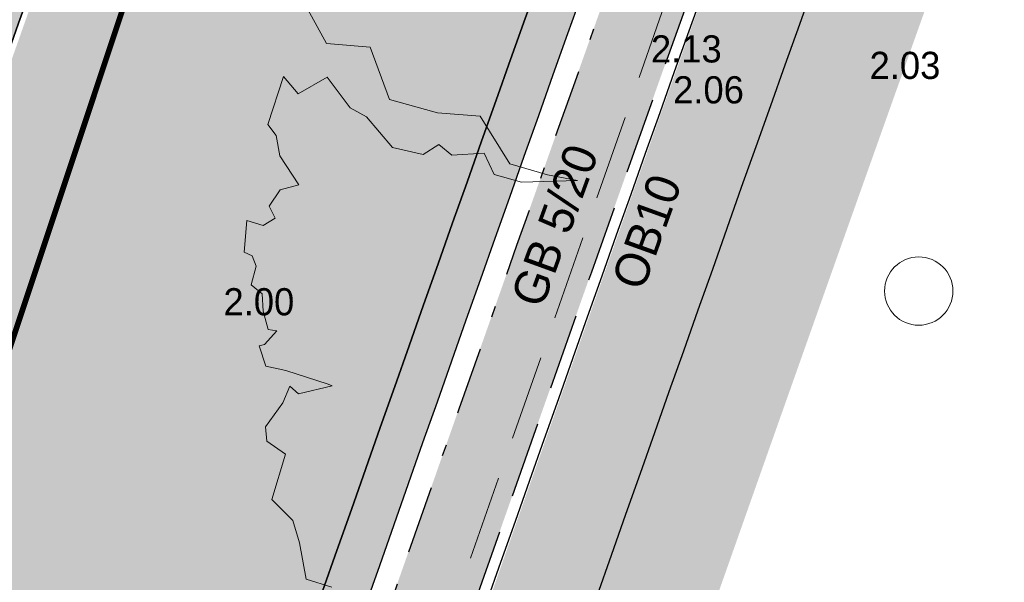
# Model space of a CAD drawing. Header units: metres. Extents: x 134157 to 138734, y 451157 to 455772.
# Tile 563 of 656: x 136574 to 136583, y 453833 to 453838. Entities that reach past the tile are written whole.
import ezdxf

# ---------------------------------------------------------------- set-up
doc = ezdxf.new("R2010")
doc.units = ezdxf.units.M
for name, pattern in [('DASHDOT__G2', [1.2, 0.6, -0.3, 0, -0.3]), ('HIDDEN__G5', [1.125, 0.75, -0.375]), ('TR18X20__G2', [2.5999999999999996, 1, -0.4, 0, -0.4, 0, -0.4, 0, -0.4])]:
    doc.linetypes.add(name, pattern=pattern)
doc.layers.add('-DR-alg-hulplijnen kantverharding asflast nieuwe fietsstraat', color=7, linetype='Continuous', true_color=0xff9429, plot=False)
for name, color, linetype, lineweight in [('-DR-bs-boom', 253, 'Continuous', 13), ('-DR-nw-rio-HWA 125', 170, 'HIDDEN__G5', 13), ('-DR-nw-vh-arc-tegels 300x300x45', 253, 'Continuous', 9)]:
    doc.layers.add(name, color=color, linetype=linetype, lineweight=lineweight)
for name, color, linetype in [('-DR-bs-rio-DWA Jutfaseweg', 253, 'Continuous'), ('-DR-bs-txt-hoogtemaat', 253, 'Continuous'), ('-DR-nw-vh-band 10x20 ob', 2, 'HIDDEN__G5'), ('-DR-nw-vh-band 18-20x25', 2, 'TR18X20__G2'), ('-DR-nw-vh-band 5-20x25', 2, 'DASHDOT__G2'), ('-DR-nw-vh-kantverharding', 3, 'Continuous'), ('-DR-nw-vh-txt-kantopsluitingen', 2, 'Continuous')]:
    doc.layers.add(name, color=color, linetype=linetype)
doc.layers.add('-DR-nw-gr-arc-gras', color=7, linetype='Continuous', true_color=0xb5d5a4)
doc.layers.add('-DR-nw-vh-arc-asfalt fietsstraat rood', color=7, linetype='Continuous', lineweight=9, true_color=0xdfbfc7)
doc.layers.add('-DR-nw-vh-arc-sbs kf bruinrood rabat halfsteens', color=7, linetype='Continuous', lineweight=9, true_color=0xb88485)
doc.layers.add('-DR-nw-vh-arc-halfverharding stabilizer', color=7, linetype='Continuous', lineweight=9, true_color=0xe2e1c1, transparency=0.1)
doc.layers.add('-DR-nw-vh-kantverharding halfverharding stabilizer', color=7, linetype='Continuous', true_color=0xe2e1c1, transparency=0.1)
doc.styles.add('Drong', font='txt', dxfattribs={"height": 1.8})
pattern_1 = [(228.0127875, (0.54864, 0.7619999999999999), (-6.096000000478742, -6.857999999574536), [0.102516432, -10.1491450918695]), (184.969741, (0.4800599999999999, 0.6858), (9.143999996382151, 0.7620000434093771), [0.175921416, -17.41621466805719]), (132.5104471, (0.3048, 0.6705599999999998), (7.620000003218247, -8.381999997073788), [0.124044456, -12.28041683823]), (267.273689, (0.00762, 0.4800599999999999), (0.7620000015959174, 15.23999999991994), [0.160201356, -15.8599312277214]), (292.83365418, (0, 0.32004), (-3.810000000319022, 9.143999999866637), [0.15709011, -15.5519423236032]), (357.2736889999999, (0.06096, 0.17526), (-15.23999999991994, 0.7620000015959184), [0.160201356, -15.8599312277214]), (37.69424047, (0.22098, 0.16764), (-9.905999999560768, -7.620000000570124), [0.211858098, -20.9739345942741]), (72.25532837, (0.38862, 0.29718), (5.334000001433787, 16.76399999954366), [0.200015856, -19.8015769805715]), (121.42956562, (0.4495799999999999, 0.48768), (-6.096000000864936, 9.905999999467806), [0.1607439, -15.9136637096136]), (175.2363583, (0.36576, 0.6248400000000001), (8.381999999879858, -0.7620000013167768), [0.183513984, -8.992181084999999]), (222.3974378, (0.18288, 0.64008), (-9.143999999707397, -8.382000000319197), [0.237323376, -23.4950317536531]), (138.81407483, (0.7619999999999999, 0.47244), (-5.333999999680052, 4.572000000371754), [0.08100136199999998, -8.0191697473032]), (171.4692344, (0.70104, 0.52578), (9.906000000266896, -1.523999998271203), [0.154104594, -15.256391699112]), (225, (0.54864, 0.54864), (-1.06581410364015e-16, -0.7620000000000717), [0.107762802, -0.9698679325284]), (203.19859051, (0.4953, 0.64008), (3.810000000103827, 1.5239999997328), [0.05803239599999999, -5.745186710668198]), (291.80140949, (0.44196, 0.61722), (-0.7620000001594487, 2.285999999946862), [0.082069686, -4.021425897]), (30.96375653, (0.47244, 0.5410200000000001), (2.286000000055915, 1.523999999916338), [0.133295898, -4.309889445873]), (161.56505118, (0.5867399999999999, 0.6096), (1.524000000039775, -0.761999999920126), [0.096386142, -2.3132694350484]), (16.389540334, (0, 0.61722), (7.620000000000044, 2.286000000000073), [0.1350264, -13.3676480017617]), (70.34617594, (0.12954, 0.65532), (-3.048000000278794, -8.381999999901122), [0.113279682, -11.21466470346]), (293.19859051, (0.5867399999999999, 0.7619999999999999), (-1.523999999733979, 3.810000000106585), [0.11606403, -5.687155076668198]), (343.6104596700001, (0.6324599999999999, 0.65532), (-7.620000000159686, 2.285999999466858), [0.1350264, -13.367648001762]), (339.44395478, (0, 0.14478), (-3.809999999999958, 1.524000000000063), [0.1302105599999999, -6.3803202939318]), (294.7751406, (0.12192, 0.09906), (-3.810000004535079, 8.381999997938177), [0.109101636, -10.801078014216]), (66.80140949, (0.59436, 0), (1.523999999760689, 3.810000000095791), [0.11606403, -5.687155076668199]), (17.35402464, (0.64008, 0.10668), (-9.905999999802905, -3.048000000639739), [0.127734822, -12.64571279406]), (69.44395478, (0.22098, 0), (-1.524000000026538, -3.809999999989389), [0.06510527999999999, -6.445425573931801]), (101.309932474, (0.54864, 0), (-0.7620000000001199, 3.048000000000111), [0.03885437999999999, -3.8465984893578]), (165.963756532, (0.5410200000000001, 0.0381), (2.285999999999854, -0.7619999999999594), [0.15709011, -2.9847163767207]), (186.00900596, (0.38862, 0.0762), (7.61999999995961, 0.762000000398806), [0.1455801, -14.4124094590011]), (303.69006753, (0.47244, 0.47244), (-0.7620000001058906, 1.523999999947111), [0.109897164, -2.637532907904]), (353.15722659, (0.5334, 0.3809999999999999), (12.9540000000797, -1.523999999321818), [0.191867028, -18.9948027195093]), (60.9453959, (0.7239, 0.35814), (-3.048000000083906, -5.333999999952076), [0.078452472, -7.766817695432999]), (90, (0.7619999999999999, 0.42672), (-0.7619999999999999, 0.7619999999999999), [0.04572, -0.7162799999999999]), (120.25643716, (0.37338, 0.09906), (3.047999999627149, -5.334000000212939), [0.105860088, -10.48018223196]), (48.01278749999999, (0.32004, 0.1905), (6.096000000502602, 6.857999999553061), [0.205032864, -10.0466286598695]), (0, (0.4572, 0.3429), (0.7619999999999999, 0.7619999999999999), [0.19812, -0.5638799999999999]), (325.3048465, (0.65532, 0.3429), (7.620000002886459, -5.333999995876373), [0.120482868, -11.927795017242]), (254.0546040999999, (0.75438, 0.27432), (-0.761999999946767, -3.048000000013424), [0.110948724, -5.4364950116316]), (207.64597536, (0.7239, 0.16764), (-14.478000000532, -7.619999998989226), [0.18064353, -17.8837393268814]), (175.42607874, (0.5638799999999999, 0.08381999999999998), (-9.905999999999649, 0.7619999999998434), [0.191108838, -18.919753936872])]
pattern_2 = [(115.3356253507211, (136419.7180158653, 453326.2367068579), (-0.2236810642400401, -0.1059037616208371), [0.06, -0.187485]), (205.3356253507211, (136419.7180158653, 453326.2367068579), (0.1059037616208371, -0.22368106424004), [0.06, -0.187485])]

# ---------------------------------------------------------------- blocks, each defined once
blk = doc.blocks.new('Boom bestaand 1')
blk.add_lwpolyline([(-0.3685879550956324, -0.3301182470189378), (-0.3402060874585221, -0.3273904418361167), (-0.3249566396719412, -0.2991245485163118), (-0.2839884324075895, -0.301203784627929), (-0.2610645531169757, -0.2728350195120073), (-0.2463278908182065, -0.2450116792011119), (-0.2053925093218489, -0.2390105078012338), (-0.1868351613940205, -0.2166427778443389), (-0.1742816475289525, -0.1980938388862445), (-0.189564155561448, -0.2362827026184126), (-0.2026635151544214, -0.2526493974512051), (-0.2201291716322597, -0.2531949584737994), (-0.2283163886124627, -0.2755626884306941), (-0.2392323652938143, -0.2810182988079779), (-0.2370492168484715, -0.2946571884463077), (-0.2506941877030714, -0.313205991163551), (-0.2790760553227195, -0.3219349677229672), (-0.2898422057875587, -0.3303738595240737), (-0.3172829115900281, -0.3367933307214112), (-0.3145534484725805, -0.3612149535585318), (-0.3303818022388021, -0.3661248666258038), (-0.3025457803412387, -0.3906749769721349), (-0.2927212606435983, -0.3884927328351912), (-0.2779845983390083, -0.3917659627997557), (-0.2528775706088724, -0.3874016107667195), (-0.2548309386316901, -0.4015582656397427), (-0.2470641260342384, -0.4137096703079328), (-0.2372707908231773, -0.4130346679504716), (-0.235920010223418, -0.4234984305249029), (-0.2440246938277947, -0.4329495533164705), (-0.2234253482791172, -0.4440884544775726), (-0.2183598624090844, -0.4397003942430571), (-0.2102551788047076, -0.4400378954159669), (-0.1991112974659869, -0.448814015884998), (-0.1899934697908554, -0.4440884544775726), (-0.1778364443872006, -0.4484763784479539), (-0.1639910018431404, -0.4505016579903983), (-0.1606139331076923, -0.4451010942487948), (-0.1548731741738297, -0.4572524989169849), (-0.1555486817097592, -0.4613030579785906), (-0.1400145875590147, -0.4626531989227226), (-0.1312346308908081, -0.4505016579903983), (-0.1096221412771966, -0.4258612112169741), (-0.1072582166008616, -0.4238359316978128), (-0.1116481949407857, -0.448814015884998), (-0.1194152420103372, -0.4525269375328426), (-0.1102974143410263, -0.4619780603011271), (-0.09917651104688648, -0.4806846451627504), (-0.0889794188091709, -0.4840821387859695), (-0.07470325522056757, -0.4752485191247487), (-0.04819058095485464, -0.4976722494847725), (-0.02779592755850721, -0.489518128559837), (-0.01080061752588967, -0.4915566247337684), (0.01571205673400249, -0.4976722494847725), (0.02862852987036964, -0.4827231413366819)])
blk.add_circle((0, 0), 0.02512965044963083)

msp = doc.modelspace()

# ---------------------------------------------------------------- hatches: boundary and pattern name
at = {"layer": '-DR-nw-gr-arc-gras', "transparency": 33554687}
h = msp.add_hatch(dxfattribs=at)
h.set_pattern_fill('AGR-BOLLEN', color=256, scale=0.1, pattern_type=2)
h.set_pattern_definition(pattern_2)
edge = h.paths.add_edge_path()
edge.add_arc((-7000776.809524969, 3043164.567559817), 7592527.997363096, 340.0567505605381, 340.0572256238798)
edge.add_line((136455.7815594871, 453494.2542758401), (136455.1236032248, 453494.4934109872))
edge.add_arc((380495.2223584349, 364992.5484406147), 259592.3035530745, 160.0666568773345, 160.0804453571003)
edge.add_line((136433.832290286, 453435.7615323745), (136433.813485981, 453435.768343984))
edge.add_line((136433.813485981, 453435.768343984), (136432.1794965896, 453431.2550945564))
edge.add_line((136432.1794965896, 453431.2550945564), (136432.198303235, 453431.2482893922))
edge.add_line((136432.198303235, 453431.2482893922), (136431.6776287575, 453429.8696050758))
edge.add_line((136431.6776287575, 453429.8696050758), (136432.3363505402, 453429.6312341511))
edge.add_line((136432.3363505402, 453429.6312341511), (136434.3092713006, 453435.0765756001))
h = msp.add_hatch(dxfattribs=at)
h.set_pattern_fill('AGR-BOLLEN', color=256, scale=0.1, pattern_type=2)
h.set_pattern_definition(pattern_2)
edge = h.paths.add_edge_path()
edge.add_line((136644.2753070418, 454017.4218487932), (136643.9350728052, 454016.4814706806))
edge.add_line((136643.9350728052, 454016.4814706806), (136643.8839339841, 454016.3403207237))
edge.add_line((136643.8839339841, 454016.3403207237), (136644.542212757, 454016.1016536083))
edge.add_arc((1711333.983143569, -116117.4265426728), 1674723.581774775, 160.0956720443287, 160.096657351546, ccw=False)
edge.add_line((136654.3469492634, 454043.1812754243), (136653.6888597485, 454043.419891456))
edge.add_line((136653.6888597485, 454043.419891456), (136653.6378049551, 454043.2789838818))
edge.add_line((136653.6378049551, 454043.2789838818), (136653.2975354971, 454042.3386559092))
edge.add_line((136653.2975354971, 454042.3386559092), (136644.2753070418, 454017.4218487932))
h = msp.add_hatch(dxfattribs=at)
h.set_pattern_fill('AGR-BOLLEN', color=256, scale=0.1, pattern_type=2)
h.set_pattern_definition(pattern_2)
edge = h.paths.add_edge_path()
edge.add_arc((135150.5996934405, 454312.1875974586), 1505.199874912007, 340.9795724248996, 341.0347260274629)
edge.add_arc((137987.7467456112, 453337.202543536), 1494.800000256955, 160.0946501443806, 161.0347260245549, ccw=False)
edge.add_line((136582.2515671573, 453846.1331322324), (136590.7929055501, 453869.72143719))
edge.add_line((136590.7929055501, 453869.72143719), (136591.1421208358, 453870.6565280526))
edge.add_arc((136637.6180026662, 453852.7670783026), 49.80000004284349, 156.2805753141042, 158.9473365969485, ccw=False)
edge.add_line((136592.0247943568, 453872.7995359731), (136594.3137801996, 453878.0091917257))
edge.add_arc((136548.3543614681, 453898.2025526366), 50.19999995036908, 336.2805753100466, 340.0946501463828)
edge.add_line((136595.5552297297, 453881.1110918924), (136599.6591130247, 453892.4446377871))
edge.add_line((136599.6591130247, 453892.4446377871), (136600.3172924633, 453892.2063106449))
edge.add_line((136600.3172924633, 453892.2063106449), (136596.2134091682, 453880.8727647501))
edge.add_arc((136548.3543614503, 453898.2025526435), 50.89999996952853, 336.2805753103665, 340.0946501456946, ccw=False)
edge.add_line((136594.9546485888, 453877.727610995), (136592.665662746, 453872.5179552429))
edge.add_arc((136637.6180026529, 453852.7670783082), 49.10000002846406, 156.2805753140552, 160.0946501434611)
edge.add_line((136591.4514162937, 453869.4840250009), (136582.9097465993, 453845.8948050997))
edge.add_arc((137987.7243482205, 453337.2104464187), 1494.076250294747, 160.0946426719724, 161.0347334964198)
edge.add_arc((135345.4167261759, 454245.09568397), 1299.853812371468, 340.8663289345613, 341.040690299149, ccw=False)
edge.add_line((136573.4620027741, 453819.0384904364), (136572.8003461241, 453819.2685956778))
edge.add_line((136572.8003461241, 453819.2685956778), (136573.1774455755, 453820.355145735))
edge.add_arc((136563.7736767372, 453824.3179586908), 10.2046437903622, 337.1491071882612, 344.7573039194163)
h = msp.add_hatch(dxfattribs=at)
h.set_pattern_fill('AGR-BOLLEN', color=256, scale=0.1, pattern_type=2)
h.set_pattern_definition(pattern_2)
edge = h.paths.add_edge_path()
edge.add_arc((135150.5995751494, 454312.1876381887), 1507.900000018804, 340.0567307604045, 341.0347260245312)
edge.add_arc((137987.7467454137, 453337.2025436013), 1492.100000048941, 160.09465014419, 161.0347260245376, ccw=False)
edge.add_line((136584.7902592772, 453845.2138703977), (136593.3319289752, 453868.803090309))
edge.add_arc((136637.6180026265, 453852.7670783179), 47.10000000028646, 156.2805753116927, 160.0946501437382, ccw=False)
edge.add_line((136594.4967152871, 453871.7134388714), (136596.7857011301, 453876.9230946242))
edge.add_arc((136548.3543614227, 453898.2025526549), 52.89999999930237, 336.2805753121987, 340.0946501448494)
edge.add_line((136598.09392185, 453880.1918300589), (136602.1978051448, 453891.5253759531))
edge.add_line((136602.1978051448, 453891.5253759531), (136601.2575488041, 453891.865843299))
edge.add_line((136601.2575488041, 453891.865843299), (136597.1536655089, 453880.5322974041))
edge.add_arc((136548.3543614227, 453898.2025526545), 51.89999999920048, 336.280575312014, 340.0946501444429, ccw=False)
edge.add_line((136595.8701748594, 453877.3253528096), (136593.5811890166, 453872.1156970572))
edge.add_arc((136637.618002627, 453852.7670783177), 48.10000000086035, 156.2805753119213, 160.0946501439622)
edge.add_line((136592.3916726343, 453869.1435576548), (136583.8500029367, 453845.5543377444))
edge.add_arc((137987.7467454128, 453337.2025436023), 1493.100000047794, 160.0946501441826, 161.0347260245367)
edge.add_arc((135150.5995751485, 454312.1876381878), 1506.900000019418, 340.05673076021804, 341.03472602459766, ccw=False)
edge.add_line((136567.1319988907, 453798.1997953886), (136565.618060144, 453794.0274334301))
edge.add_line((136565.618060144, 453794.0274334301), (136565.7120632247, 453793.993324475))
edge.add_line((136565.7120632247, 453793.993324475), (136565.2947470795, 453792.8432158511))
edge.add_arc((136567.0808056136, 453792.1951457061), 1.900000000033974, 160.0567307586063, 250.0567307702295)
edge.add_line((136566.432735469, 453790.4090871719), (136570.5318618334, 453788.9442384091))
edge.add_arc((136571.1712304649, 453790.7334303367), 1.900000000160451, 250.335625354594, 305.5790363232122)
edge.add_line((136572.2766987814, 453789.1881343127), (136575.5573210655, 453791.5350140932))
edge.add_line((136575.5573210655, 453791.5350140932), (136571.8931243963, 453792.9365435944))
edge.add_line((136571.8931243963, 453792.9365435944), (136571.068949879, 453790.6164457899))
edge.add_line((136571.068949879, 453790.6164457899), (136567.0386086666, 453792.0788524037))
edge.add_arc((136567.3796982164, 453793.0188832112), 1.000000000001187, 160.056730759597, 250.0567307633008, ccw=False)
edge.add_line((136566.439667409, 453793.3599727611), (136568.0720297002, 453797.8587058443))
at = {"layer": '-DR-nw-vh-arc-asfalt fietsstraat rood', "transparency": 33554687}
h = msp.add_hatch(color=256, dxfattribs=at)
h.dxf.hatch_style = 1
edge = h.paths.add_edge_path()
edge.add_arc((137987.7467455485, 453337.2025435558), 1495.400000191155, 160.0946501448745, 161.0347260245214)
edge.add_arc((135150.599574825, 454312.1876383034), 1504.600000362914, 340.0567307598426, 341.034726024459, ccw=False)
edge.add_line((136564.9699280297, 453798.9843013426), (136431.2485721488, 453430.4479765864))
edge.add_line((136431.2485721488, 453430.4479765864), (136427.2999171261, 453431.8791033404))
edge.add_line((136427.2999171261, 453431.8791033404), (136429.6486940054, 453438.3572199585))
edge.add_line((136429.6486940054, 453438.3572199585), (136561.0217986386, 453800.4168774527))
edge.add_arc((135150.5995746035, 454312.1876383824), 1500.400000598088, 340.0567307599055, 341.0347260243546)
edge.add_line((136569.551446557, 453824.5650928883), (136577.738336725, 453847.767375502))
edge.add_line((136577.738336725, 453847.767375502), (136586.3288476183, 453871.4914783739))
edge.add_line((136586.3288476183, 453871.4914783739), (136590.2290830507, 453869.9266325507))
edge.add_line((136590.2290830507, 453869.9266325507), (136581.6874133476, 453846.3374126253))
at = {"layer": '-DR-nw-vh-arc-halfverharding stabilizer'}
h = msp.add_hatch(dxfattribs=at)
h.set_pattern_fill('GRAVEL', color=256, scale=0.03)
h.set_pattern_definition(pattern_1)
edge = h.paths.add_edge_path()
edge.add_arc((136548.3543614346, 453898.2025526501), 51.89999998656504, 336.2805753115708, 338.1876127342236)
edge.add_line((136596.5386077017, 453878.9181441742), (136597.153665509, 453880.5322974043))
edge.add_line((136597.153665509, 453880.5322974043), (136601.2575488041, 453891.865843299))
edge.add_line((136601.2575488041, 453891.865843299), (136600.4113180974, 453892.1722639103))
edge.add_line((136600.4113180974, 453892.1722639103), (136595.7292819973, 453879.2420543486))
edge.add_line((136595.7292819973, 453879.2420543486), (136592.1009220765, 453870.9840276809))
edge.add_line((136592.1009220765, 453870.9840276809), (136583.2430029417, 453846.5214331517))
edge.add_line((136583.2430029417, 453846.5214331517), (136583.1760931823, 453846.3361132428))
edge.add_line((136583.1760931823, 453846.3361132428), (136583.1092059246, 453846.1507852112))
edge.add_line((136583.1092059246, 453846.1507852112), (136583.0423411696, 453845.9654490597))
edge.add_line((136583.0423411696, 453845.9654490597), (136582.9754989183, 453845.7801047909))
edge.add_line((136582.9754989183, 453845.7801047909), (136582.9086791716, 453845.5947524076))
edge.add_line((136582.9086791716, 453845.5947524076), (136582.8418819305, 453845.4093919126))
edge.add_line((136582.8418819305, 453845.4093919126), (136582.7751071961, 453845.2240233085))
edge.add_line((136582.7751071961, 453845.2240233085), (136582.7083549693, 453845.0386465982))
edge.add_line((136582.7083549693, 453845.0386465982), (136582.6416252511, 453844.8532617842))
edge.add_line((136582.6416252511, 453844.8532617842), (136582.5749180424, 453844.6678688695))
edge.add_line((136582.5749180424, 453844.6678688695), (136582.5082333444, 453844.4824678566))
edge.add_line((136582.5082333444, 453844.4824678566), (136582.4415711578, 453844.2970587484))
edge.add_line((136582.4415711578, 453844.2970587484), (136582.3749314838, 453844.1116415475))
edge.add_line((136582.3749314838, 453844.1116415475), (136582.3083143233, 453843.9262162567))
edge.add_line((136582.3083143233, 453843.9262162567), (136582.2417196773, 453843.7407828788))
edge.add_line((136582.2417196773, 453843.7407828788), (136582.1751475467, 453843.5553414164))
edge.add_line((136582.1751475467, 453843.5553414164), (136582.1085979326, 453843.3698918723))
edge.add_line((136582.1085979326, 453843.3698918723), (136582.042070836, 453843.1844342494))
edge.add_line((136582.042070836, 453843.1844342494), (136581.9755662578, 453842.9989685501))
edge.add_line((136581.9755662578, 453842.9989685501), (136581.909084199, 453842.8134947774))
edge.add_line((136581.909084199, 453842.8134947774), (136581.8426246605, 453842.6280129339))
edge.add_line((136581.8426246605, 453842.6280129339), (136581.7761876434, 453842.4425230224))
edge.add_line((136581.7761876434, 453842.4425230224), (136581.7097731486, 453842.2570250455))
edge.add_line((136581.7097731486, 453842.2570250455), (136581.6433811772, 453842.0715190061))
edge.add_line((136581.6433811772, 453842.0715190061), (136581.57701173, 453841.8860049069))
edge.add_line((136581.57701173, 453841.8860049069), (136581.5106648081, 453841.7004827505))
edge.add_line((136581.5106648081, 453841.7004827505), (136581.4443404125, 453841.51495254))
edge.add_line((136581.4443404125, 453841.51495254), (136581.3780385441, 453841.3294142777))
edge.add_line((136581.3780385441, 453841.3294142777), (136581.3117592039, 453841.1438679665))
edge.add_line((136581.3117592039, 453841.1438679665), (136581.2455023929, 453840.9583136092))
edge.add_line((136581.2455023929, 453840.9583136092), (136581.1792681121, 453840.7727512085))
edge.add_line((136581.1792681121, 453840.7727512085), (136581.1130563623, 453840.5871807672))
edge.add_line((136581.1130563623, 453840.5871807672), (136581.0468671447, 453840.4016022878))
edge.add_line((136581.0468671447, 453840.4016022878), (136580.9807004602, 453840.2160157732))
edge.add_line((136580.9807004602, 453840.2160157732), (136580.9145563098, 453840.0304212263))
edge.add_line((136580.9145563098, 453840.0304212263), (136580.8484346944, 453839.8448186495))
edge.add_line((136580.8484346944, 453839.8448186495), (136580.782335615, 453839.6592080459))
edge.add_line((136580.782335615, 453839.6592080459), (136580.7162590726, 453839.4735894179))
edge.add_line((136580.7162590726, 453839.4735894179), (136580.6502050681, 453839.2879627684))
edge.add_line((136580.6502050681, 453839.2879627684), (136580.5841736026, 453839.1023281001))
edge.add_line((136580.5841736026, 453839.1023281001), (136580.518164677, 453838.9166854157))
edge.add_line((136580.518164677, 453838.9166854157), (136580.4521782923, 453838.7310347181))
edge.add_line((136580.4521782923, 453838.7310347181), (136580.3862144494, 453838.5453760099))
edge.add_line((136580.3862144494, 453838.5453760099), (136580.3202731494, 453838.3597092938))
edge.add_line((136580.3202731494, 453838.3597092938), (136580.2543543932, 453838.1740345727))
edge.add_line((136580.2543543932, 453838.1740345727), (136580.1884581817, 453837.9883518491))
edge.add_line((136580.1884581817, 453837.9883518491), (136580.122584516, 453837.802661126))
edge.add_line((136580.122584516, 453837.802661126), (136580.056733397, 453837.6169624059))
edge.add_line((136580.056733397, 453837.6169624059), (136579.9909048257, 453837.4312556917))
edge.add_line((136579.9909048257, 453837.4312556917), (136579.9250988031, 453837.2455409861))
edge.add_line((136579.9250988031, 453837.2455409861), (136579.85931533, 453837.0598182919))
edge.add_line((136579.85931533, 453837.0598182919), (136579.7935544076, 453836.8740876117))
edge.add_line((136579.7935544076, 453836.8740876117), (136579.7278160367, 453836.6883489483))
edge.add_line((136579.7278160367, 453836.6883489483), (136579.6621002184, 453836.5026023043))
edge.add_line((136579.6621002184, 453836.5026023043), (136579.5964069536, 453836.3168476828))
edge.add_line((136579.5964069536, 453836.3168476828), (136579.5307362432, 453836.1310850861))
edge.add_line((136579.5307362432, 453836.1310850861), (136579.4650880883, 453835.9453145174))
edge.add_line((136579.4650880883, 453835.9453145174), (136579.3994624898, 453835.759535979))
edge.add_line((136579.3994624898, 453835.759535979), (136579.3338594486, 453835.5737494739))
edge.add_line((136579.3338594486, 453835.5737494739), (136579.2682789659, 453835.3879550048))
edge.add_line((136579.2682789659, 453835.3879550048), (136579.2027210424, 453835.2021525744))
edge.add_line((136579.2027210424, 453835.2021525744), (136579.1371856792, 453835.0163421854))
edge.add_line((136579.1371856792, 453835.0163421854), (136579.0716728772, 453834.8305238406))
edge.add_line((136579.0716728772, 453834.8305238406), (136579.0061826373, 453834.6446975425))
edge.add_line((136579.0061826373, 453834.6446975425), (136579.84110986, 453834.3437021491))
edge.add_arc((137987.7467432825, 453337.2025443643), 1493.099997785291, 160.0946501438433, 160.5515234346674, ccw=False)
edge.add_line((136583.8500029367, 453845.5543377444), (136592.3916726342, 453869.1435576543))
edge.add_arc((136637.6180026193, 453852.7670783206), 48.09999999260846, 156.2805753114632, 160.0946501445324, ccw=False)
edge.add_line((136593.5811890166, 453872.115697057), (136595.8701748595, 453877.3253528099))
h = msp.add_hatch(dxfattribs=at)
h.set_pattern_fill('GRAVEL', color=256, scale=0.03)
h.set_pattern_definition(pattern_1)
edge = h.paths.add_edge_path()
edge.add_arc((135150.5995764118, 454312.1876377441), 1506.899998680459, 340.4383851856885, 341.0347260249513)
edge.add_arc((137987.7467448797, 453337.2025437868), 1493.099999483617, 160.5515234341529, 161.0347260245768, ccw=False)
edge.add_line((136579.8411098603, 453834.3437021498), (136579.0061826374, 453834.6446975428))
edge.add_line((136579.0061826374, 453834.6446975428), (136578.9407371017, 453834.4589261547))
edge.add_line((136578.9407371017, 453834.4589261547), (136578.8753141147, 453834.2731468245))
edge.add_line((136578.8753141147, 453834.2731468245), (136578.8099136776, 453834.0873595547))
edge.add_line((136578.8099136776, 453834.0873595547), (136578.7445357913, 453833.9015643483))
edge.add_line((136578.7445357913, 453833.9015643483), (136578.6791804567, 453833.7157612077))
edge.add_line((136578.6791804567, 453833.7157612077), (136578.6138476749, 453833.529950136))
edge.add_line((136578.6138476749, 453833.529950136), (136578.5485374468, 453833.3441311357))
edge.add_line((136578.5485374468, 453833.3441311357), (136578.4832497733, 453833.1583042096))
edge.add_line((136578.4832497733, 453833.1583042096), (136578.4179846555, 453832.9724693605))
edge.add_line((136578.4179846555, 453832.9724693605), (136578.3527420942, 453832.786626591))
edge.add_line((136578.3527420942, 453832.786626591), (136578.2875220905, 453832.600775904))
edge.add_line((136578.2875220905, 453832.600775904), (136578.2223246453, 453832.414917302))
edge.add_line((136578.2223246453, 453832.414917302), (136578.1571497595, 453832.2290507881))
edge.add_line((136578.1571497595, 453832.2290507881), (136578.0919974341, 453832.0431763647))
edge.add_line((136578.0919974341, 453832.0431763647), (136578.0268676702, 453831.8572940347))
edge.add_line((136578.0268676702, 453831.8572940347), (136577.9617604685, 453831.6714038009))
edge.add_line((136577.9617604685, 453831.6714038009), (136577.8966758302, 453831.4855056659))
edge.add_line((136577.8966758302, 453831.4855056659), (136577.8316137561, 453831.2995996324))
edge.add_line((136577.8316137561, 453831.2995996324), (136577.7665742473, 453831.1136857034))
edge.add_line((136577.7665742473, 453831.1136857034), (136577.7015573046, 453830.9277638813))
edge.add_line((136577.7015573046, 453830.9277638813), (136577.6365629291, 453830.7418341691))
edge.add_line((136577.6365629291, 453830.7418341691), (136577.5715911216, 453830.5558965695))
edge.add_line((136577.5715911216, 453830.5558965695), (136577.5066418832, 453830.3699510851))
edge.add_line((136577.5066418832, 453830.3699510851), (136577.4417152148, 453830.1839977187))
edge.add_line((136577.4417152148, 453830.1839977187), (136577.3768111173, 453829.9980364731))
edge.add_line((136577.3768111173, 453829.9980364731), (136577.3119295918, 453829.812067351))
edge.add_line((136577.3119295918, 453829.812067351), (136577.2470706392, 453829.6260903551))
edge.add_line((136577.2470706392, 453829.6260903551), (136577.1822342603, 453829.4401054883))
edge.add_line((136577.1822342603, 453829.4401054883), (136577.1174204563, 453829.2541127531))
edge.add_line((136577.1174204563, 453829.2541127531), (136577.052629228, 453829.0681121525))
edge.add_line((136577.052629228, 453829.0681121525), (136576.9878605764, 453828.882103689))
edge.add_line((136576.9878605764, 453828.882103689), (136576.9231145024, 453828.6960873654))
edge.add_line((136576.9231145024, 453828.6960873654), (136576.8583910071, 453828.5100631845))
edge.add_line((136576.8583910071, 453828.5100631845), (136576.7936900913, 453828.3240311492))
edge.add_line((136576.7936900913, 453828.3240311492), (136576.729011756, 453828.1379912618))
edge.add_line((136576.729011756, 453828.1379912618), (136576.6643560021, 453827.9519435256))
edge.add_line((136576.6643560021, 453827.9519435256), (136576.5997228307, 453827.7658879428))
edge.add_line((136576.5997228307, 453827.7658879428), (136576.5351122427, 453827.5798245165))
edge.add_line((136576.5351122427, 453827.5798245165), (136576.4705242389, 453827.3937532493))
edge.add_line((136576.4705242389, 453827.3937532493), (136576.4059588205, 453827.207674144))
edge.add_line((136576.4059588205, 453827.207674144), (136576.3414159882, 453827.0215872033))
edge.add_line((136576.3414159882, 453827.0215872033), (136576.2768957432, 453826.83549243))
edge.add_line((136576.2768957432, 453826.83549243), (136576.2123980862, 453826.6493898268))
edge.add_line((136576.2123980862, 453826.6493898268), (136576.1479230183, 453826.4632793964))
edge.add_line((136576.1479230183, 453826.4632793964), (136576.0834705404, 453826.2771611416))
edge.add_line((136576.0834705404, 453826.2771611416), (136576.0190406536, 453826.091035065))
edge.add_line((136576.0190406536, 453826.091035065), (136575.9546333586, 453825.9049011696))
edge.add_line((136575.9546333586, 453825.9049011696), (136575.8902486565, 453825.718759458))
edge.add_line((136575.8902486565, 453825.718759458), (136575.8258865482, 453825.5326099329))
edge.add_line((136575.8258865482, 453825.5326099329), (136575.7615470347, 453825.3464525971))
edge.add_line((136575.7615470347, 453825.3464525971), (136575.6972301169, 453825.1602874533))
edge.add_line((136575.6972301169, 453825.1602874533), (136575.6329357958, 453824.9741145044))
edge.add_line((136575.6329357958, 453824.9741145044), (136575.5686640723, 453824.7879337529))
edge.add_line((136575.5686640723, 453824.7879337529), (136575.5044149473, 453824.6017452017))
edge.add_line((136575.5044149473, 453824.6017452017), (136575.4401884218, 453824.4155488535))
edge.add_line((136575.4401884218, 453824.4155488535), (136575.3759844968, 453824.2293447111))
edge.add_line((136575.3759844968, 453824.2293447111), (136575.3118031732, 453824.0431327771))
edge.add_line((136575.3118031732, 453824.0431327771), (136575.2476444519, 453823.8569130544))
edge.add_line((136575.2476444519, 453823.8569130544), (136575.1835083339, 453823.6706855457))
edge.add_line((136575.1835083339, 453823.6706855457), (136575.1193948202, 453823.4844502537))
edge.add_line((136575.1193948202, 453823.4844502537), (136575.0553039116, 453823.2982071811))
edge.add_line((136575.0553039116, 453823.2982071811), (136574.9912356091, 453823.1119563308))
edge.add_line((136574.9912356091, 453823.1119563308), (136574.9271899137, 453822.9256977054))
edge.add_line((136574.9271899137, 453822.9256977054), (136574.8631668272, 453822.7394313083))
edge.add_line((136574.8631668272, 453822.7394313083), (136574.8474546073, 453822.7451207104))
edge.add_arc((135451.9704866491, 454208.3257108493), 1187.23421306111, 340.85248472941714, 341.0482295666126, ccw=False)
edge.add_line((136573.5236098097, 453818.9111905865), (136572.7674986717, 453819.1741443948))
edge.add_line((136572.7674986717, 453819.1741443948), (136572.2752769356, 453817.7572047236))
edge.add_line((136572.2752769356, 453817.7572047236), (136572.8905260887, 453817.5436516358))
edge.add_line((136572.8905260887, 453817.5436516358), (136573.0309461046, 453817.4944046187))
edge.add_arc((135234.3497405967, 454282.567827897), 1417.166418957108, 340.433086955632, 340.8421783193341, ccw=False)
edge.add_line((136569.6762316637, 453807.9481683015), (136570.5242854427, 453807.6468299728))
at = {"layer": '-DR-nw-vh-arc-sbs kf bruinrood rabat halfsteens', "transparency": 33554687}
h = msp.add_hatch(color=256, dxfattribs=at)
h.dxf.hatch_style = 1
edge = h.paths.add_edge_path()
edge.add_line((136459.8251734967, 453521.5225364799), (136459.4491611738, 453521.6589723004))
edge.add_line((136459.4491611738, 453521.6589723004), (136466.3562245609, 453540.6945961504))
edge.add_line((136466.3562245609, 453540.6945961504), (136466.8678588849, 453542.1046423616))
edge.add_line((136466.8678588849, 453542.1046423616), (136467.0384036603, 453542.574657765))
edge.add_line((136467.0384036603, 453542.574657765), (136467.2089484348, 453543.0446731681))
edge.add_line((136467.2089484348, 453543.0446731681), (136467.3794932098, 453543.5146885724))
edge.add_line((136467.3794932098, 453543.5146885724), (136467.5500379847, 453543.9847039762))
edge.add_line((136467.5500379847, 453543.9847039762), (136467.7205827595, 453544.4547193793))
edge.add_line((136467.7205827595, 453544.4547193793), (136467.8911275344, 453544.9247347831))
edge.add_line((136467.8911275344, 453544.9247347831), (136468.0616723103, 453545.3947501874))
edge.add_line((136468.0616723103, 453545.3947501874), (136468.2322170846, 453545.8647655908))
edge.add_line((136468.2322170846, 453545.8647655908), (136468.4027618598, 453546.3347809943))
edge.add_line((136468.4027618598, 453546.3347809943), (136468.5733066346, 453546.8047963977))
edge.add_line((136468.5733066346, 453546.8047963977), (136468.7438514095, 453547.274811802))
edge.add_line((136468.7438514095, 453547.274811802), (136468.9143961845, 453547.7448272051))
edge.add_line((136468.9143961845, 453547.7448272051), (136469.0849409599, 453548.2148426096))
edge.add_line((136469.0849409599, 453548.2148426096), (136469.2554857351, 453548.6848580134))
edge.add_line((136469.2554857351, 453548.6848580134), (136496.5225696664, 453623.8319826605))
edge.add_line((136496.5225696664, 453623.8319826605), (136532.6439522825, 453723.3812431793))
edge.add_line((136532.6439522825, 453723.3812431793), (136552.5129481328, 453778.1394971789))
edge.add_line((136552.5129481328, 453778.1394971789), (136560.6457863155, 453800.5533132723))
edge.add_arc((135150.5995751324, 454312.1876381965), 1500.000000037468, 340.0567307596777, 341.0347260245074)
edge.add_arc((137987.746744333, 453337.2025439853), 1499.999998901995, 160.0946501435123, 161.0347260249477, ccw=False)
edge.add_line((136577.3622341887, 453847.9035624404), (136585.9525370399, 453871.6277406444))
edge.add_line((136585.9525370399, 453871.6277406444), (136586.3288476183, 453871.4914783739))
edge.add_line((136586.3288476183, 453871.4914783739), (136577.738336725, 453847.767375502))
edge.add_arc((137987.7467452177, 453337.2025436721), 1499.599999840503, 160.0946501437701, 161.0347260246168)
edge.add_arc((135150.5995747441, 454312.1876383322), 1500.400000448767, 340.05673075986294, 341.03472602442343, ccw=False)
edge.add_line((136561.0217986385, 453800.4168774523), (136552.894679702, 453778.0188234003))
edge.add_line((136552.894679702, 453778.0188234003), (136533.0499055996, 453723.3273236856))
edge.add_line((136533.0499055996, 453723.3273236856), (136496.9028942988, 453623.7074314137))
edge.add_line((136496.9028942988, 453623.7074314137), (136469.6314980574, 453548.5484221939))
edge.add_line((136469.6314980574, 453548.5484221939), (136459.8251734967, 453521.5225364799))
h = msp.add_hatch(color=256, dxfattribs=at)
h.dxf.hatch_style = 1
edge = h.paths.add_edge_path()
edge.add_line((136451.1497918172, 453484.1272951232), (136451.1474993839, 453484.1281269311))
edge.add_line((136451.1474993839, 453484.1281269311), (136450.7737794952, 453484.2637309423))
edge.add_line((136450.7737794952, 453484.2637309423), (136463.7733028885, 453520.0899603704))
edge.add_line((136463.7733028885, 453520.0899603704), (136507.5228875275, 453640.6622774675))
edge.add_line((136507.5228875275, 453640.6622774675), (136515.9321249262, 453663.8378400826))
edge.add_line((136515.9321249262, 453663.8378400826), (136555.633586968, 453773.2536736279))
edge.add_line((136555.633586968, 453773.2536736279), (136564.9699280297, 453798.9843013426))
edge.add_arc((135150.599574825, 454312.1876383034), 1504.600000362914, 340.0567307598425, 341.034726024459)
edge.add_arc((137987.7467450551, 453337.20254373), 1495.399999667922, 160.0946501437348, 161.0347260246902, ccw=False)
edge.add_line((136581.6874133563, 453846.3374126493), (136590.2290830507, 453869.9266325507))
edge.add_line((136590.2290830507, 453869.9266325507), (136590.605185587, 453869.7904456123))
edge.add_line((136590.605185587, 453869.7904456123), (136582.0635158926, 453846.2012257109))
edge.add_arc((137987.7467454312, 453337.2025435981), 1495.000000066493, 160.094650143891, 161.0347260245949)
edge.add_arc((134973.5520515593, 454374.7244763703), 1692.761547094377, 340.11097160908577, 340.98048517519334, ccw=False)
edge.add_line((136565.3459403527, 453798.8478655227), (136556.3429834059, 453774.0370943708))
edge.add_line((136556.3429834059, 453774.0370943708), (136516.2729091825, 453663.6043169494))
edge.add_line((136516.2729091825, 453663.6043169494), (136507.9741657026, 453640.7332716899))
edge.add_line((136507.9741657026, 453640.7332716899), (136464.1493085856, 453519.9535269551))
edge.add_line((136464.1493085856, 453519.9535269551), (136455.549846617, 453496.2536926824))
edge.add_line((136455.549846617, 453496.2536926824), (136454.9017768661, 453494.4676340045))
edge.add_line((136454.9017768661, 453494.4676340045), (136451.1497918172, 453484.1272951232))
at = {"layer": '-DR-nw-vh-arc-tegels 300x300x45'}
h = msp.add_hatch(dxfattribs=at)
h.set_pattern_fill('AVH-TEGEL_200X200_HALFST', color=256, scale=2, angle=71, pattern_type=2)
h.set_pattern_definition([(71, (0, 0), (-0.05887645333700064, 0.443321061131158), [0.4, -0.4]), (161, (0, 0), (-0.1302272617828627, -0.3782074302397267), [])])
edge = h.paths.add_edge_path()
edge.add_line((136567.6260945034, 453830.3155505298), (136570.4550105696, 453830.8469272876))
edge.add_line((136570.4550105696, 453830.8469272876), (136570.785796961, 453830.7325621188))
edge.add_line((136570.785796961, 453830.7325621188), (136570.9342629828, 453831.1585498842))
edge.add_line((136570.9342629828, 453831.1585498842), (136571.1703185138, 453831.0762793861))
edge.add_arc((137987.7467454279, 453337.2025436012), 1500.200000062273, 160.2571064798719, 160.7794546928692, ccw=False)
edge.add_line((136575.731621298, 453843.970073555), (136575.4488004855, 453844.0701292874))
edge.add_line((136575.4488004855, 453844.0701292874), (136575.5517139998, 453844.3543418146))
edge.add_line((136575.5517139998, 453844.3543418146), (136573.7595472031, 453845.0032864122))
edge.add_line((136573.7595472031, 453845.0032864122), (136583.5990534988, 453872.1766946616))
edge.add_line((136583.5990534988, 453872.1766946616), (136585.3855405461, 453871.5298067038))
edge.add_line((136585.3855405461, 453871.5298067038), (136585.487680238, 453871.8118821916))
edge.add_line((136585.487680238, 453871.8118821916), (136585.7695049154, 453871.7098349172))
edge.add_arc((136538.889284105, 453888.5111710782), 49.80000000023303, 340.2828999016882, 343.9059837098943)
edge.add_line((136586.7375280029, 453874.7058983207), (136588.7823045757, 453881.792970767))
edge.add_line((136588.7823045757, 453881.792970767), (136588.5006445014, 453881.8949600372))
edge.add_line((136588.5006445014, 453881.8949600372), (136588.6027847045, 453882.1770369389))
edge.add_line((136588.6027847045, 453882.1770369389), (136586.8162976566, 453882.8239248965))
edge.add_line((136586.8162976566, 453882.8239248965), (136583.5882110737, 453883.9852407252))
edge.add_line((136583.5882110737, 453883.9852407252), (136583.0690000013, 453882.542000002))
edge.add_line((136583.0690000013, 453882.542000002), (136583.7490000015, 453881.8236666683))
edge.add_line((136583.7490000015, 453881.8236666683), (136581.8930000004, 453876.6060000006))
edge.add_line((136581.8930000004, 453876.6060000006), (136580.8829752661, 453876.408879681))
edge.add_line((136580.8829752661, 453876.408879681), (136579.4481152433, 453872.347862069))
edge.add_line((136579.4481152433, 453872.347862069), (136580.1350000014, 453871.6240000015))
edge.add_line((136580.1350000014, 453871.6240000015), (136578.259000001, 453866.3910000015))
edge.add_line((136578.259000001, 453866.3910000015), (136577.2700000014, 453866.2710000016))
edge.add_line((136577.2700000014, 453866.2710000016), (136575.8000000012, 453862.2170000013))
edge.add_line((136575.8000000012, 453862.2170000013), (136576.5030000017, 453861.4460000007))
edge.add_line((136576.5030000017, 453861.4460000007), (136574.6140000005, 453856.2460000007))
edge.add_line((136574.6140000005, 453856.2460000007), (136573.581141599, 453856.0068659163))
edge.add_line((136573.581141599, 453856.0068659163), (136569.5106776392, 453844.6144638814))
edge.add_line((136569.5106776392, 453844.6144638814), (136570.3961152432, 453844.2458620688))
edge.add_line((136570.3961152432, 453844.2458620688), (136569.5910000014, 453842.5090000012))
edge.add_line((136569.5910000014, 453842.5090000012), (136571.2370317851, 453841.8224519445))
edge.add_line((136571.2370317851, 453841.8224519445), (136567.2081152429, 453832.5398620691))
edge.add_line((136567.2081152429, 453832.5398620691), (136566.4810657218, 453830.7917834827))
edge.add_line((136566.4810657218, 453830.7917834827), (136567.6260945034, 453830.3155505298))

# ---------------------------------------------------------------- linework, layer by layer
at = {"layer": '-DR-alg-hulplijnen kantverharding asflast nieuwe fietsstraat'}
for points in [[(136615.5574884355, 453953.711278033), (136612.5988155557, 453946.9774368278), (136593.3968481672, 453893.9480587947), (136588.980006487, 453881.7567302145), (136586.9296896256, 453874.6504554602, -0.01588767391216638), (136585.9525370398, 453871.6277406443), (136586.3288476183, 453871.4914783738), (136577.7383367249, 453847.7673755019, 0.004101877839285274), (136569.551446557, 453824.5650928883, -0.004267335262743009), (136561.0217986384, 453800.4168774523), (136429.6486940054, 453438.3572199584, 0.002151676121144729), (136389.0241510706, 453324.8767131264), (136377.1192577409, 453291.1651317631), (136363.7665480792, 453256.9101376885), (136359.0794775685, 453243.6375652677)], [(136615.5574884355, 453953.711278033), (136612.5988155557, 453946.9774368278), (136593.3968481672, 453893.9480587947), (136588.980006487, 453881.7567302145), (136586.9296896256, 453874.6504554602, -0.01588767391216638), (136585.9525370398, 453871.6277406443), (136586.3288476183, 453871.4914783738), (136577.7383367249, 453847.7673755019, 0.004101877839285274), (136569.551446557, 453824.5650928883, -0.004267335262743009), (136561.0217986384, 453800.4168774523), (136429.6486940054, 453438.3572199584, 0.002151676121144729), (136389.0241510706, 453324.8767131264), (136377.1192577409, 453291.1651317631), (136363.7665480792, 453256.9101376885), (136363.728095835, 453256.80125087)], [(136620.467022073, 453951.9335331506), (136618.8898399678, 453946.4661328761, -0.01664357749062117), (136617.8615883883, 453943.301182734), (136595.3671784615, 453881.1791853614, -0.01664357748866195), (136594.1306749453, 453878.0896433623), (136591.8416891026, 453872.87998761, 0.01163646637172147), (136590.9554707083, 453870.7283732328), (136590.605185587, 453869.7904456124), (136590.2290830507, 453869.9266325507), (136581.6874133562, 453846.3374126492, 0.004101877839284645), (136573.5234525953, 453823.2001137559, -0.004267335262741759), (136564.9699280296, 453798.9843013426), (136433.5968233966, 453436.9246438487, 0.002151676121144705), (136392.9844638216, 453323.4781699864), (136381.0570405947, 453289.7027897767), (136367.704330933, 453255.4477957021), (136363.0397903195, 453242.2390221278)], [(136620.467022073, 453951.9335331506), (136618.8898399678, 453946.4661328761, -0.01664357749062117), (136617.8615883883, 453943.301182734), (136595.3671784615, 453881.1791853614, -0.01664357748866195), (136594.1306749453, 453878.0896433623), (136591.8416891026, 453872.87998761, 0.01163646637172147), (136590.9554707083, 453870.7283732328), (136590.605185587, 453869.7904456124), (136590.2290830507, 453869.9266325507), (136581.6874133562, 453846.3374126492, 0.004101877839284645), (136573.5234525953, 453823.2001137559, -0.004267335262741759), (136564.9699280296, 453798.9843013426), (136433.5968233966, 453436.9246438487, 0.002151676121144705), (136392.9844638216, 453323.4781699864), (136381.0570405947, 453289.7027897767), (136367.704330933, 453255.4477957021), (136367.6831793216, 453255.3878998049)]]:
    msp.add_lwpolyline(points, format="xyb", dxfattribs=at)
at = {"layer": '-DR-bs-rio-DWA Jutfaseweg', "const_width": 0.05, "flags": 128}
msp.add_lwpolyline([(136570.9672717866, 453825.5341283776), (136590.6458716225, 453884.6422717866)], dxfattribs=at)
at = {"layer": '-DR-nw-rio-HWA 125', "flags": 128}
msp.add_lwpolyline([(136573.392587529, 453819.4663041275), (136587.9793726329, 453861.1088128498), (136588.2061515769, 453862.1309589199), (136588.3744064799, 453862.6017989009)], dxfattribs=at)
at = {"layer": '-DR-nw-vh-band 10x20 ob', "ltscale": 0.9}
msp.add_lwpolyline([(136573.4296085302, 453818.9437774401, 0.0006733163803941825), (136574.7528830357, 453822.777620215, -0.004101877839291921), (136582.9097465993, 453845.8948050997), (136591.4514162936, 453869.4840250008, -0.0166435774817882), (136592.665662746, 453872.5179552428), (136594.9546485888, 453877.727610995, 0.0166435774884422), (136596.2134091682, 453880.8727647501), (136600.3172924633, 453892.2063106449)], format="xyb", dxfattribs=at)
at = {"layer": '-DR-nw-vh-band 18-20x25'}
msp.add_lwpolyline([(136575.731621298, 453843.970073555, 0.002354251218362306), (136571.0220763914, 453830.6508715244, 0.00218760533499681)], format="xyb", dxfattribs=at)
at = {"layer": '-DR-nw-vh-band 5-20x25'}
msp.add_lwpolyline([(136573.1774587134, 453820.3551410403, 0.0004655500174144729), (136574.0908820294, 453823.005116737, -0.004101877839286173), (136582.2515671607, 453846.1331322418), (136590.4527787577, 453868.7821213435)], format="xyb", dxfattribs=at)
at = {"layer": '-DR-nw-vh-kantverharding'}
for points in [[(136573.5240922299, 453818.9110233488, 0.0006733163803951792), (136574.8474546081, 453822.7451207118, -0.004101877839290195), (136583.0037722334, 453845.8607583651), (136591.5454419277, 453869.4499782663, -0.01664357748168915), (136592.7572153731, 453872.4777294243), (136595.0462012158, 453877.6873851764, 0.01664357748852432), (136596.3074348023, 453880.8387180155), (136600.4113180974, 453892.1722639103)], [(136359.0794775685, 453243.6375652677), (136363.7665480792, 453256.9101376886), (136377.1192577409, 453291.1651317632), (136389.0241510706, 453324.8767131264, -0.002151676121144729), (136429.6486940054, 453438.3572199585), (136561.0217986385, 453800.4168774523, 0.004267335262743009), (136569.551446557, 453824.5650928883, -0.004101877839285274), (136577.738336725, 453847.767375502), (136586.3288476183, 453871.4914783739), (136585.9525370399, 453871.6277406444)], [(136363.728095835, 453256.80125087), (136363.7665480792, 453256.9101376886), (136377.1192577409, 453291.1651317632), (136389.0241510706, 453324.8767131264, -0.002151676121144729), (136429.6486940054, 453438.3572199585), (136561.0217986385, 453800.4168774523, 0.004267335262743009), (136569.551446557, 453824.5650928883, -0.004101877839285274), (136577.738336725, 453847.767375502), (136586.3288476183, 453871.4914783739), (136585.9525370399, 453871.6277406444)], [(136585.957808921, 453871.641649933), (136577.3622341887, 453847.9035624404, 0.004101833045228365), (136569.1732476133, 453824.6953450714)], [(136363.0397903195, 453242.2390221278), (136367.704330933, 453255.4477957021), (136381.0570405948, 453289.7027897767), (136392.9844638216, 453323.4781699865, -0.002151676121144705), (136433.5968233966, 453436.9246438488), (136564.9699280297, 453798.9843013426, 0.004267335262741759), (136573.5234525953, 453823.2001137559, -0.004101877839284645), (136581.6874133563, 453846.3374126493), (136590.2290830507, 453869.9266325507), (136590.605185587, 453869.7904456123)], [(136367.6831793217, 453255.3878998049), (136367.704330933, 453255.4477957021), (136381.0570405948, 453289.7027897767), (136392.9844638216, 453323.4781699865, -0.002151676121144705), (136433.5968233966, 453436.9246438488), (136564.9699280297, 453798.9843013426, 0.004267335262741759), (136573.5234525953, 453823.2001137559, -0.004101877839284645), (136581.6874133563, 453846.3374126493), (136590.2290830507, 453869.9266325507), (136590.605185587, 453869.7904456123)], [(136392.187695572, 453320.0206781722), (136393.3616364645, 453323.3449754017, -0.002151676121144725), (136433.9728357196, 453436.7882080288), (136565.3459403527, 453798.8478655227, 0.004267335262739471), (136573.9017388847, 453823.0701157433, -0.004101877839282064), (136582.0635158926, 453846.2012257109), (136590.4689986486, 453869.4143430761)]]:
    msp.add_lwpolyline(points, format="xyb", dxfattribs=at)
at = {"layer": '-DR-nw-vh-kantverharding halfverharding stabilizer'}
msp.add_lwpolyline([(136565.4655276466, 453793.6070592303), (136567.1319988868, 453798.1997953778, 0.004267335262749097), (136575.6985987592, 453822.4526251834, -0.004101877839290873), (136583.8500029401, 453845.5543377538), (136592.3916726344, 453869.143557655, -0.01664357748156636), (136593.5811890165, 453872.115697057), (136595.8701748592, 453877.3253528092, 0.01664357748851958), (136597.153665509, 453880.5322974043), (136601.2575488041, 453891.865843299)], format="xyb", dxfattribs=at)

# ---------------------------------------------------------------- block references
at = {"layer": '-DR-bs-boom', "xscale": 12, "yscale": 12, "rotation": 293.3958673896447}
msp.add_blockref('Boom bestaand 1', (136582.1840000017, 453835.6300000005), dxfattribs=at)

# ---------------------------------------------------------------- texts
at = {"layer": '-DR-bs-txt-hoogtemaat', "color": 253, "char_height": 0.24, "attachment_point": 7, "style": 'Drong'}
for s, insert in [('2.13', (136579.8199743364, 453837.6454691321, 2.129)), ('2.03', (136581.75, 453837.5, 2.029)), ('2.06', (136580.0158413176, 453837.2841263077, 2.064)), ('2.00', (136576.047, 453835.412, 2.002))]:
    msp.add_mtext(s, dxfattribs=dict(at, insert=insert))
at = {"layer": '-DR-nw-vh-txt-kantopsluitingen', "style": 'Drong'}
for s, rotation, p in [('GB 5/20', 70, (136578.8591510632, 453835.4669916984)), ('OB10', 70.16725193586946, (136579.748581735, 453835.6209769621))]:
    msp.add_text(s, height=0.3, rotation=rotation, dxfattribs=at).set_placement(p)

doc.saveas('drawing.dxf')
